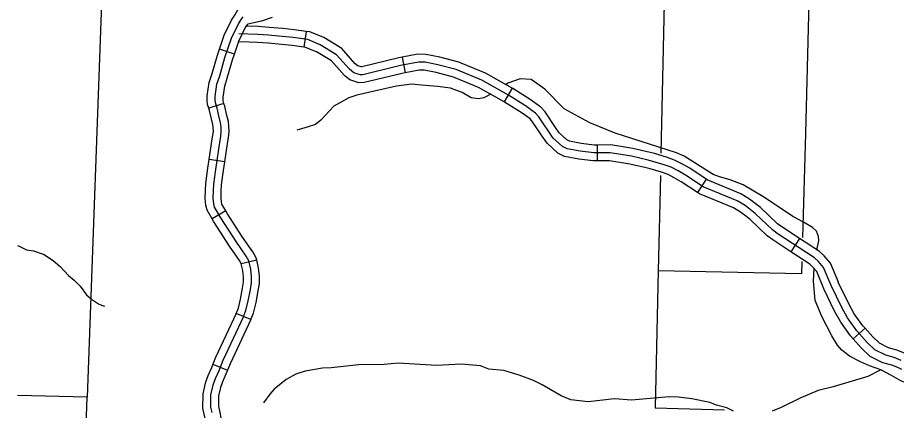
# Model space of a CAD drawing. Extents: x 653372 to 905732, y 627442 to 787275.
# Drawn here: x 818776 to 827084, y 701321 to 705036 of the extents above; entities that cross this region are included whole.
import ezdxf

# ---------------------------------------------------------------- set-up
doc = ezdxf.new("R2010")
doc.units = 0
for name, color, linetype in [('Level 32', 7, 'Continuous'), ('Level 35', 7, 'Continuous'), ('Level 45', 7, 'Continuous'), ('Level 5', 7, 'Continuous'), ('Level 7', 7, 'Continuous')]:
    doc.layers.add(name, color=color, linetype=linetype)

msp = doc.modelspace()

# ---------------------------------------------------------------- linework, layer by layer
at = {"layer": 'Level 32'}
for p, q in [((820825.8, 704689.2), (820684.1, 704738.6)), ((820726.6, 704225.2), (820583.4, 704180.5)), ((820735.8, 703671.9), (820587.4, 703694.1)), ((820745.4, 703207.4), (820615.3, 703132.7)), ((821036.3, 702743.2), (820890.6, 702707.5)), ((820981.2, 702181), (820842.6, 702238.3)), ((820621, 701757.6), (820760.7, 701703))]:
    msp.add_line(p, q, dxfattribs=at)
for points in [[(820684.1, 704738.6), (820730, 704870.2), (820798.1, 705013.3), (820828.7, 705058.9), (820843.2, 705080.5), (820917.6, 705222.5)], [(820911.9, 702209.7), (820934.9, 702265.2), (820957, 702357.7), (820977.7, 702463.7), (820987.3, 702527.4), (820987.2, 702586.8), (820980.2, 702657), (820960.6, 702736.7), (820936.8, 702780.1), (820841.1, 702917.8), (820696, 703142.7), (820638, 703243.8), (820629.9, 703276.2), (820623.7, 703328.7), (820626.8, 703401.4), (820630.5, 703460.4), (820649.3, 703600.5), (820690.5, 703876.6), (820696.4, 703910.4), (820701.8, 703960.6), (820699.2, 704004.4), (820694.5, 704040.4), (820678.1, 704106.8), (820662.7, 704178.1), (820646, 704231.9), (820642.8, 704256.3), (820643.8, 704290.2), (820660.8, 704405.1), (820686.5, 704485.6), (820735.9, 704659.2), (820799.5, 704841.7), (820863.4, 704976.1), (820891, 705017.1), (820907.7, 705042.1)], [(821181.3, 705036.3), (821082.4, 705003.4), (820953.2, 704975.2)], [(820825.8, 704689.2), (820869, 704813.2), (820928.8, 704938.8), (820953.2, 704975.2)], [(820583.4, 704180.5), (820572.4, 704215.8), (820567.7, 704252.6), (820569, 704296.8), (820587.5, 704422), (820614.6, 704507.2), (820664.4, 704681.9), (820684.1, 704738.6)], [(820726.6, 704225.2), (820719.5, 704248), (820718, 704260), (820718.7, 704283.5), (820734.1, 704388.1), (820758.3, 704464), (820807.4, 704636.6), (820825.8, 704689.2)], [(820587.4, 703694.1), (820616.5, 703888.6), (820622.1, 703920.8), (820626.5, 703962.5), (820624.5, 703997.3), (820620.7, 704026.5), (820605, 704090), (820590.1, 704159), (820583.4, 704180.5)], [(820735.8, 703671.9), (820764.6, 703864.7), (820770.7, 703900), (820777, 703958.8), (820773.9, 704011.5), (820768.3, 704054.3), (820751.1, 704123.7), (820735.4, 704197.2), (820726.6, 704225.2)], [(820615.3, 703132.7), (820567.8, 703215.5), (820555.9, 703262.6), (820548.5, 703326), (820551.9, 703405.4), (820555.9, 703467.8), (820575, 703611), (820587.4, 703694.1)], [(820745.4, 703207.4), (820708.2, 703272.1), (820703.8, 703289.8), (820698.9, 703331.5), (820701.7, 703397.4), (820705.2, 703453.1), (820723.5, 703590), (820735.8, 703671.9)], [(821036.3, 702743.2), (821031.1, 702764.2), (821000.6, 702819.7), (820903.4, 702959.5), (820760.1, 703181.8), (820745.4, 703207.4)], [(820890.6, 702707.5), (820890.2, 702709.3), (820872.9, 702740.5), (820778.7, 702876.1), (820632, 703103.7), (820615.3, 703132.7)], [(820981.2, 702181), (821006.4, 702242), (821030.3, 702341.7), (821051.6, 702450.9), (821062.3, 702521.9), (821062.2, 702590.6), (821054.3, 702669.8), (821036.3, 702743.2)], [(820842.6, 702238.3), (820863.3, 702288.4), (820883.7, 702373.6), (820903.7, 702476.5), (820912.3, 702533), (820912.2, 702583), (820906.1, 702644.3), (820890.6, 702707.5)], [(820842.6, 702238.3), (820646.3, 701822.4), (820621, 701757.6)], [(820911.9, 702209.7), (820715.2, 701792.7), (820677, 701694.8), (820643, 701620), (820622.9, 701559.2), (820600.8, 701468.7), (820600, 701351.4), (820611.4, 701302.2)], [(820981.2, 702181), (820784.1, 701763.1), (820760.7, 701703)], [(820621, 701757.6), (820607.8, 701723.9), (820573, 701647.3), (820550.7, 701579.9), (820525.8, 701477.9), (820525, 701343.1), (820538.1, 701286.1), (820554.8, 701205.9)], [(820760.7, 701703), (820746.1, 701665.6), (820712.9, 701592.6), (820695, 701538.5), (820675.7, 701459.4), (820675.1, 701359.7), (820684.6, 701318.2), (820701.6, 701236.5)]]:
    msp.add_lwpolyline(points, dxfattribs=at)
at = {"layer": 'Level 35'}
for points in [[(823249.4, 704310.7), (823184, 704278.7), (823132.9, 704268.9), (823064.7, 704276.3), (822980.3, 704327.6), (822869.8, 704367.2), (822745.6, 704384.2), (822593.7, 704397.2), (822503.8, 704405.5), (822357.9, 704388.5), (822163.4, 704342.1), (821984.6, 704303.3), (821906.2, 704277.4), (821827.9, 704234.6), (821766.6, 704198.8), (821641.6, 704065.8), (821591, 704025.4), (821514.6, 703998.5), (821415.2, 703970.8)], [(826333.3, 702838.2), (826350, 702928.8), (826347.4, 702966.5), (826329.3, 703015.5), (826290.1, 703052.4), (826206.4, 703102.9), (826103.6, 703153.8), (825837.6, 703334.8), (825636.6, 703455.7), (825514, 703502), (825412, 703528.8), (825351.2, 703553), (825078.4, 703724.8), (825004.3, 703757.5), (824425.8, 703941.7), (824186.3, 704042.4), (823941.9, 704173.1), (823759.3, 704360.5), (823629.9, 704450.8), (823527.2, 704456.7), (823412.1, 704415.4), (823390.2, 704400.6)], [(818775.8, 702882.3), (818784, 702877.2), (818861.5, 702841), (818927.4, 702829.1), (819028, 702795.6), (819116.3, 702737.3), (819177.5, 702681.3), (819256.4, 702598), (819311.8, 702552.2), (819366.1, 702497.3), (819426, 702413.3), (819473.4, 702372.6), (819540.9, 702330.6), (819567.7, 702316.2), (819598.6, 702306.7)], [(827038.8, 701650.9), (826937.5, 701706.4), (826829.9, 701743), (826744.4, 701780.2), (826639.1, 701834.8), (826567.8, 701890.9), (826528.4, 701937.6), (826472.6, 702027.5), (826381, 702203.1), (826316, 702360.8), (826298.9, 702542.2), (826305.5, 702664.2)], [(825544, 701315.3), (825480.6, 701344.5), (825383.3, 701372.3), (825320.9, 701395.5), (825149.9, 701431.7), (825023.4, 701446), (824935.6, 701448.6), (824579.7, 701418.1), (824418.3, 701432.1), (824171.2, 701403.6), (824006.9, 701422.6), (823914.7, 701458.3), (823735, 701564.8), (823651.9, 701605.4), (823519.1, 701655.9), (823372.2, 701698.6), (823231.7, 701711.2), (823152.4, 701742.7), (822969.1, 701759.1), (822735.3, 701747.4), (822372.4, 701768), (822240.4, 701755.4), (822000.9, 701752.8), (821741.8, 701725.5), (821659.9, 701721), (821495.7, 701693), (821405.4, 701663.6), (821314.6, 701615.2), (821202.1, 701522.1), (821160.4, 701474.8), (821102, 701392.7)], [(826937.5, 701706.4), (826813.1, 701641.2), (826487.4, 701545.4), (826345, 701509.9), (826179, 701438.9), (825994.7, 701348.1), (825909.3, 701315.6)], [(827978.4, 701492.6), (827904.9, 701465.5), (827846.9, 701458.6), (827655.5, 701469.1), (827497.2, 701492), (827430.5, 701507.7), (827290, 701530.8), (827232.4, 701557), (827126.3, 701599.7), (827038.8, 701650.9)]]:
    msp.add_lwpolyline(points, dxfattribs=at)
at = {"layer": 'Level 45'}
for p, q in [((821503.2, 704905.6), (821482, 704757.1)), ((822410.7, 704660.9), (822438.9, 704513.6)), ((823450.4, 704370), (823377.1, 704239.2)), ((824255, 703831.1), (824256.7, 703681.1)), ((825286.5, 703507.2), (825203.7, 703382.1)), ((826169, 702946.1), (826086.6, 702820.8)), ((826787.6, 702098), (826675.6, 701998.3))]:
    msp.add_line(p, q, dxfattribs=at)
for points in [[(821503.2, 704905.6), (821391.3, 704921.6), (821284, 704932.5), (821155.3, 704943.3), (821051.8, 704951), (820939.2, 704954.3)], [(821967.8, 704600.3), (821965.5, 704602.1), (821840, 704742.7), (821670.3, 704846.3), (821538.8, 704900.5), (821503.2, 704905.6)], [(827129.2, 701794.4), (827063.5, 701820.3), (826983.8, 701842.5), (826880.4, 701894), (826806.3, 701964.2), (826708.8, 702073.8), (826622.4, 702196.2), (826566.8, 702295.2), (826466.6, 702503), (826395.9, 702674.3), (826348.6, 702729), (826310.1, 702763.6), (825958.1, 702995), (825912.5, 703029.7), (825749.5, 703184.3), (825653.5, 703257.8), (825578.1, 703302.9), (825258.7, 703435.6), (825090.1, 703547.2), (825019.6, 703588.3), (824955, 703620.2), (824887.3, 703645.2), (824736.8, 703688.4), (824578.2, 703724.7), (824378.5, 703757.6), (824222.3, 703755.7), (824093.5, 703771.6), (823970.7, 703795.3), (823927, 703816), (823838, 703897.4), (823702.7, 704097.7), (823671.2, 704133.2), (823579.1, 704200.6), (823418.4, 704302), (823165.1, 704443.8), (822922.4, 704544.4), (822749.9, 704589.9), (822628.1, 704613.5), (822567.1, 704614.5), (822396.5, 704581.8), (822041, 704495.7), (822013, 704494), (821954.2, 704514.9), (821913.6, 704547.5), (821791.5, 704684.5), (821636.2, 704779.2), (821518.9, 704827.6), (821382.2, 704847.2), (821277.1, 704857.8), (821149.4, 704868.5), (821047.9, 704876), (820867.3, 704881.5)], [(820964.8, 704803.5), (820866.6, 704806.4)], [(821482, 704757.1), (821373.1, 704772.7), (821270.2, 704783.2), (821143.5, 704793.8), (821044, 704801.1), (820964.8, 704803.5)], [(821873.8, 704483.4), (821861.8, 704493), (821742.9, 704626.3), (821602.2, 704712.1), (821499, 704754.7), (821482, 704757.1)], [(822410.7, 704660.9), (822380.6, 704655.2), (822029.9, 704570.1), (822023.8, 704569.8), (821991.3, 704581.3), (821967.8, 704600.3)], [(822969.3, 704606.2), (822946.4, 704615.6), (822766.6, 704663.1), (822635.9, 704688.4), (822560.6, 704689.6), (822410.7, 704660.9)], [(823450.4, 704370), (823197.9, 704511.4), (822969.3, 704606.2)], [(822438.9, 704513.6), (822412.4, 704508.5), (822052.1, 704421.2), (822002.1, 704418.3), (821917.1, 704448.5), (821873.8, 704483.4)], [(822911.9, 704467.6), (822898.3, 704473.2), (822733.2, 704516.8), (822620.3, 704538.6), (822573.6, 704539.4), (822438.9, 704513.6)], [(823377.1, 704239.2), (823132.4, 704376.2), (822911.9, 704467.6)], [(823860.6, 703997.9), (823762.1, 704143.7), (823722, 704189), (823621.3, 704262.6), (823456.7, 704366.5), (823450.4, 704370)], [(823736.3, 703914), (823643.4, 704051.6), (823620.4, 704077.4), (823536.9, 704138.5), (823380, 704237.5), (823377.1, 704239.2)], [(824255, 703831.1), (824226.5, 703830.8), (824105.2, 703845.7), (823994.2, 703867.2), (823969.2, 703879), (823895.2, 703946.7), (823860.6, 703997.9)], [(824256.7, 703681.1), (824218.2, 703680.7), (824081.8, 703697.4), (823947.2, 703723.5), (823884.7, 703753), (823780.9, 703848), (823736.3, 703914)], [(824796.2, 703749.4), (824755.5, 703761.1), (824592.6, 703798.3), (824384.2, 703832.6), (824255, 703831.1)], [(825286.5, 703507.2), (825129.7, 703610.9), (825055.2, 703654.4), (824984.7, 703689.2), (824910.7, 703716.5), (824796.2, 703749.4)], [(824754.8, 703605.2), (824718.1, 703615.8), (824563.7, 703651.1), (824372.8, 703682.5), (824256.7, 703681.1)], [(825203.7, 703382.1), (825050.5, 703483.5), (824984.1, 703522.2), (824925.3, 703551.2), (824863.9, 703573.9), (824754.8, 703605.2)], [(825760.9, 703270), (825695.7, 703319.9), (825611.9, 703370.1), (825294.1, 703502.1), (825286.5, 703507.2)], [(825669.8, 703150.9), (825611.3, 703195.6), (825544.2, 703235.7), (825223.3, 703369.1), (825203.7, 703382.1)], [(826169, 702946.1), (826001.4, 703056.3), (825961.2, 703086.9), (825798.3, 703241.4), (825760.9, 703270)], [(826086.6, 702820.8), (825914.7, 702933.8), (825863.8, 702972.5), (825700.8, 703127.1), (825669.8, 703150.9)], [(826535.1, 702533.6), (826460.6, 702714.1), (826402.3, 702781.7), (826356, 702823.2), (826169, 702946.1)], [(826399.2, 702470), (826398.1, 702472.3), (826331.2, 702634.5), (826295, 702676.4), (826264.2, 702704.1), (826086.6, 702820.8)], [(826787.6, 702098), (826767.6, 702120.5), (826685.9, 702236.3), (826633.3, 702329.9), (826534.3, 702535.2)], [(826675.6, 701998.3), (826649.9, 702027.1), (826558.9, 702156.1), (826500.2, 702260.5), (826399.2, 702470)], [(827203.5, 701840.1), (827160.4, 701862.7), (827087.4, 701891.5), (827010.8, 701912.8), (826923.9, 701956.2), (826860.2, 702016.5), (826787.6, 702098)], [(827134.1, 701707.2), (827098, 701726.1), (827039.6, 701749.1), (826956.7, 701772.1), (826836.9, 701831.9), (826752.4, 701911.9), (826675.6, 701998.3)]]:
    msp.add_lwpolyline(points, dxfattribs=at)
at = {"layer": 'Level 5'}
for points in [[(824892.4, 705316), (824857.7, 703753.6)], [(824853.1, 703543.9), (824833, 702642.2)], [(819385.4, 700104.7), (819434.2, 701446.4)]]:
    msp.add_lwpolyline(points, dxfattribs=at)
at = {"layer": 'Level 7'}
for points in [[(820679, 705497.6), (819582.3, 705521.5), (819434.2, 701446.4), (818775.8, 701462.2)], [(826255.1, 705183.7), (826224.5, 703941.1), (826196.6, 702956)], [(826190.2, 702728.1), (826186.9, 702613.1), (824833, 702642.2), (824804.2, 701345.1)], [(824804.2, 701345.1), (825457.9, 701328.1)]]:
    msp.add_lwpolyline(points, dxfattribs=at)

doc.saveas('drawing.dxf')
